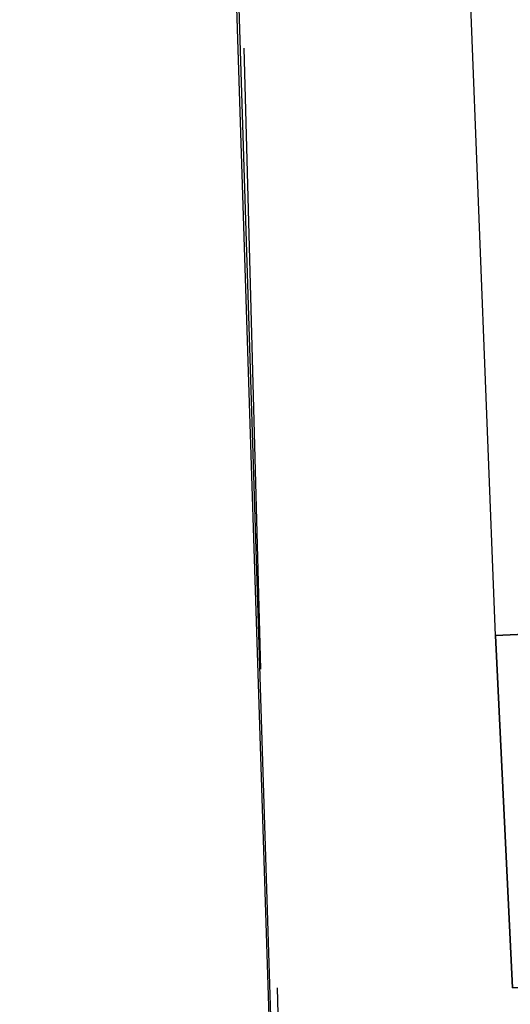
# Model space of a CAD drawing. Header units: feet. Extents: x -79 to 198, y -22 to 181.
# Tile 842 of 982: x 137.222 to 137.612, y 110.645 to 111.427. Entities that reach past the tile are written whole.
import ezdxf

# ---------------------------------------------------------------- set-up
doc = ezdxf.new("R2010")
doc.units = ezdxf.units.FT
doc.layers.add('A-LINEA', color=7, linetype='CONTINUOUS')

msp = doc.modelspace()

# ---------------------------------------------------------------- linework, layer by layer
at = {"layer": 'A-LINEA'}
for p, q in [((137.6, 110.9378), (137.4533, 114.6444)), ((137.6, 110.9378), (137.4533, 114.6444)), ((137.4133, 110.9111), (137.4, 111.4044)), ((137.4133, 110.9111), (137.4, 111.4044)), ((137.44, 110.1644), (137.4267, 110.6578)), ((137.44, 110.1644), (137.4267, 110.6578))]:
    msp.add_line(p, q, dxfattribs=at)
for points in [[(137.5067, 106.2578), (137.4533, 109.6311), (137.3467, 112.9911), (137.1867, 116.3644), (136.9733, 119.7244), (136.72, 123.0844), (136.4, 126.4444), (136.04, 129.7911), (135.6267, 133.1378), (135.16, 136.4711), (134.64, 139.8044), (134.0667, 143.1244)], [(137.5067, 106.2578), (137.4533, 109.5911), (137.3467, 112.9244), (137.2, 116.2444), (136.9867, 119.5778), (136.7333, 122.8978), (136.4267, 126.2178), (136.0667, 129.5244), (135.6667, 132.8311), (135.2, 136.1378), (134.6933, 139.4311), (134.1333, 142.7111)], [(137.6133, 110.6578), (137.6, 110.9378), (138.1867, 110.9644), (138.1867, 110.6711), (137.6133, 110.6578)], [(137.6, 110.9378), (137.6133, 110.6578), (138.1867, 110.6711), (138.1867, 110.9644), (137.6, 110.9378)], [(137.6133, 110.6578), (137.6, 110.9378), (138.1867, 110.9644), (138.1867, 110.6711), (137.6133, 110.6578)], [(137.6, 110.9378), (137.6133, 110.6578), (138.1867, 110.6711), (138.1867, 110.9644), (137.6, 110.9378)]]:
    msp.add_lwpolyline(points, dxfattribs=at)

doc.saveas('drawing.dxf')
